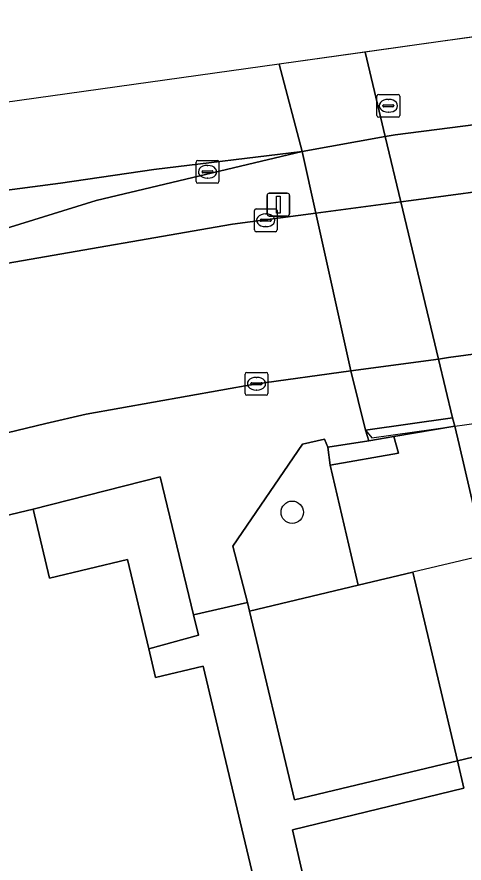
# Model space of a CAD drawing. Extents: x 158031 to 159244, y 380104 to 381214.
# Drawn here: x 158632.96 to 158652.57, y 381122.17 to 381159.24 of the extents above; entities that cross this region are included whole.
import ezdxf

# ---------------------------------------------------------------- set-up
doc = ezdxf.new("R2010")
doc.units = 0
for name, color, linetype in [('IMGEO_Berm_groen', 7, 'Continuous'), ('IMGEO_Berm_open', 7, 'Continuous'), ('IMGEO_Boom', 7, 'Continuous'), ('IMGEO_Dek', 7, 'Continuous'), ('IMGEO_Erf', 7, 'Continuous'), ('IMGEO_Fietspad_open', 7, 'Continuous'), ('IMGEO_Groenvoorziening', 7, 'Continuous'), ('IMGEO_Hek', 7, 'Continuous'), ('IMGEO_Kolk', 7, 'Continuous'), ('IMGEO_Lichtmast', 7, 'Continuous'), ('IMGEO_Muur', 7, 'Continuous'), ('IMGEO_Pand', 7, 'Continuous'), ('IMGEO_Pand_overbouw', 7, 'Continuous'), ('IMGEO_Rijbaan_lokaal_open', 7, 'Continuous'), ('IMGEO_Rijbaan_regionaal_gesloten', 7, 'Continuous'), ('IMGEO_Terreindeel_gesloten', 7, 'Continuous'), ('IMGEO_Terreindeel_open', 7, 'Continuous'), ('IMGEO_Voetpad_open', 7, 'Continuous')]:
    doc.layers.add(name, color=color, linetype=linetype)

msp = doc.modelspace()

# ---------------------------------------------------------------- linework, layer by layer
at = {"layer": 'IMGEO_Berm_groen'}
msp.add_lwpolyline([(158629.287, 381147.584), (158632.487, 381148.438), (158642.407, 381150.154), (158646.065, 381150.64), (158645.463, 381153.341), (158636.433, 381151.194), (158632.24, 381149.895)], dxfattribs=at)
at = {"layer": 'IMGEO_Berm_open'}
msp.add_lwpolyline([(158660.298, 381155.354), (158656.691, 381154.95), (158654.35, 381154.692), (158649.553, 381154.078), (158649.108, 381154.003), (158645.463, 381153.341), (158646.065, 381150.64), (158649.795, 381151.135), (158650.243, 381151.195), (158655.032, 381151.831), (158657.361, 381152.14), (158660.9, 381152.634)], close=True, dxfattribs=at)
at = {"layer": 'IMGEO_Boom'}
msp.add_circle((158645.032, 381137.536), 0.489, dxfattribs=at)
at = {"layer": 'IMGEO_Dek'}
msp.add_lwpolyline([(158659.254, 381159.237), (158651.531, 381158.158), (158644.464, 381157.171), (158645.463, 381153.341), (158646.065, 381150.64), (158647.605, 381143.727), (158648.245, 381141.131), (158648.525, 381140.794), (158649.465, 381140.932), (158652.167, 381141.311), (158652.595, 381141.371), (158663.066, 381142.838), (158662.986, 381143.199), (158662.421, 381145.756), (158660.9, 381152.634), (158660.298, 381155.354)], close=True, dxfattribs=at)
at = {"layer": 'IMGEO_Erf'}
for points in [[(158639.239, 381139.095), (158633.67, 381137.679), (158634.392, 381134.652), (158637.803, 381135.465), (158638.737, 381131.547), (158640.926, 381132.147), (158640.707, 381133.047)], [(158649.956, 381099.453), (158648.16, 381098.984), (158646.199, 381107.111), (158648.716, 381107.638), (158645.048, 381123.62), (158652.56, 381125.45), (158652.278, 381126.645), (158645.129, 381124.941), (158643.16, 381133.203), (158643.063, 381133.582), (158640.707, 381133.047), (158640.926, 381132.147), (158638.737, 381131.547), (158639.036, 381130.293), (158641.122, 381130.79), (158646.229, 381109.362), (158643.793, 381108.782), (158646.294, 381098.289), (158642.351, 381097.35), (158643.08, 381094.288), (158649.46, 381095.809), (158650.797, 381096.127)]]:
    msp.add_lwpolyline(points, close=True, dxfattribs=at)
at = {"layer": 'IMGEO_Fietspad_open'}
msp.add_lwpolyline([(158653.459, 381158.427), (158651.531, 381158.158), (158648.233, 381157.697), (158649.108, 381154.003), (158649.795, 381151.135), (158651.444, 381144.249), (158652.063, 381141.667), (158652.167, 381141.311), (158652.355, 381140.507), (158653.482, 381135.663), (158655.403, 381127.39), (158656.665, 381122.001)], dxfattribs=at)
at = {"layer": 'IMGEO_Groenvoorziening'}
msp.add_lwpolyline([(158647.93, 381134.34), (158646.695, 381139.602), (158646.597, 381140.39), (158646.453, 381140.733), (158645.488, 381140.519), (158642.432, 381136.055), (158643.063, 381133.582), (158643.16, 381133.203)], close=True, dxfattribs=at)
msp.add_lwpolyline([(158656.665, 381122.001), (158655.403, 381127.39), (158652.278, 381126.645), (158652.56, 381125.45), (158645.048, 381123.62), (158648.716, 381107.638), (158646.199, 381107.111), (158648.16, 381098.984), (158649.956, 381099.453), (158650.797, 381096.127), (158651.181, 381096.219)], dxfattribs=at)
at = {"layer": 'IMGEO_Hek'}
msp.add_lwpolyline([(158649.485, 381140.857), (158652.167, 381141.311), (158652.595, 381141.371), (158657.331, 381142.034), (158659.692, 381142.365), (158661.977, 381142.685)], dxfattribs=at)
at = {"layer": 'IMGEO_Kolk'}
for p, q in [((158648.75, 381154.918), (158648.75, 381155.77)), ((158648.825, 381155.844), (158649.677, 381155.844)), ((158649.238, 381155.624), (158649.263, 381155.624)), ((158649.751, 381155.77), (158649.751, 381154.918)), ((158649.009, 381155.338), (158649.009, 381155.35)), ((158649.447, 381155.301), (158649.049, 381155.301)), ((158649.052, 381155.387), (158649.45, 381155.387)), ((158649.493, 381155.35), (158649.493, 381155.338)), ((158649.261, 381155.064), (158649.236, 381155.064)), ((158649.677, 381154.844), (158648.825, 381154.844)), ((158640.815, 381152.025), (158640.815, 381152.877)), ((158640.89, 381152.951), (158641.742, 381152.951)), ((158641.303, 381152.731), (158641.328, 381152.731)), ((158641.816, 381152.877), (158641.816, 381152.025)), ((158641.074, 381152.445), (158641.074, 381152.457)), ((158641.512, 381152.408), (158641.114, 381152.408)), ((158641.117, 381152.494), (158641.515, 381152.494)), ((158641.558, 381152.457), (158641.558, 381152.445)), ((158641.742, 381151.951), (158640.89, 381151.951)), ((158641.326, 381152.171), (158641.301, 381152.171)), ((158643.445, 381150.829), (158644.297, 381150.829)), ((158643.37, 381149.903), (158643.37, 381150.755)), ((158643.858, 381150.609), (158643.883, 381150.609)), ((158644.371, 381150.755), (158644.371, 381149.903)), ((158643.629, 381150.323), (158643.629, 381150.335)), ((158644.067, 381150.286), (158643.669, 381150.286)), ((158643.672, 381150.372), (158644.07, 381150.372)), ((158644.113, 381150.335), (158644.113, 381150.323)), ((158644.297, 381149.829), (158643.445, 381149.829)), ((158643.881, 381150.049), (158643.856, 381150.049)), ((158642.964, 381142.74), (158642.964, 381143.592)), ((158643.039, 381143.666), (158643.891, 381143.666)), ((158643.452, 381143.446), (158643.477, 381143.446)), ((158643.965, 381143.592), (158643.965, 381142.74)), ((158643.223, 381143.16), (158643.223, 381143.172)), ((158643.661, 381143.123), (158643.263, 381143.123)), ((158643.266, 381143.209), (158643.664, 381143.209)), ((158643.707, 381143.172), (158643.707, 381143.16)), ((158643.891, 381142.666), (158643.039, 381142.666)), ((158643.475, 381142.886), (158643.45, 381142.886))]:
    msp.add_line(p, q, dxfattribs=at)
for points in [[(158648.75, 381154.918), (158648.75, 381155.77)], [(158648.825, 381155.844), (158649.677, 381155.844)], [(158649.751, 381155.77), (158649.751, 381154.918)], [(158649.677, 381154.844), (158648.825, 381154.844)], [(158640.815, 381152.025), (158640.815, 381152.877)], [(158640.89, 381152.951), (158641.742, 381152.951)], [(158641.816, 381152.877), (158641.816, 381152.025)], [(158641.742, 381151.951), (158640.89, 381151.951)], [(158643.445, 381150.829), (158644.297, 381150.829)], [(158643.37, 381149.903), (158643.37, 381150.755)], [(158644.371, 381150.755), (158644.371, 381149.903)], [(158644.297, 381149.829), (158643.445, 381149.829)], [(158642.964, 381142.74), (158642.964, 381143.592)], [(158643.039, 381143.666), (158643.891, 381143.666)], [(158643.965, 381143.592), (158643.965, 381142.74)], [(158643.891, 381142.666), (158643.039, 381142.666)]]:
    msp.add_lwpolyline(points, dxfattribs=at)
for centre, radius, start, end in [((158648.827, 381155.768), 0.0765, 91.552, 178.448), ((158648.827, 381155.768), 0.0765, 91.552, 178.448), ((158649.675, 381155.768), 0.0765, 1.552, 88.448), ((158649.675, 381155.768), 0.0765, 1.552, 88.448), ((158649.049, 381155.347), 0.0403, 85.8775, 175.7526), ((158649.046, 381155.337), 0.0366, 178.938, 274.7102), ((158649.45, 381155.344), 0.043, 264.8664, 352.4533), ((158649.454, 381155.349), 0.0386, 1.7309, 96.639), ((158648.827, 381154.92), 0.0765, 181.552, 268.448), ((158648.827, 381154.92), 0.0765, 181.552, 268.448), ((158649.675, 381154.92), 0.0765, 271.552, 358.448), ((158649.675, 381154.92), 0.0765, 271.552, 358.448), ((158640.892, 381152.875), 0.0765, 91.552, 178.448), ((158640.892, 381152.875), 0.0765, 91.552, 178.448), ((158641.74, 381152.875), 0.0765, 1.552, 88.448), ((158641.74, 381152.875), 0.0765, 1.552, 88.448), ((158641.114, 381152.454), 0.0403, 85.8775, 175.7526), ((158641.111, 381152.444), 0.0366, 178.938, 274.7102), ((158641.515, 381152.451), 0.043, 264.8664, 352.4533), ((158641.519, 381152.456), 0.0386, 1.7309, 96.639), ((158640.892, 381152.027), 0.0765, 181.552, 268.448), ((158640.892, 381152.027), 0.0765, 181.552, 268.448), ((158641.74, 381152.027), 0.0765, 271.552, 358.448), ((158641.74, 381152.027), 0.0765, 271.552, 358.448), ((158643.447, 381150.753), 0.0765, 91.552, 178.448), ((158643.447, 381150.753), 0.0765, 91.552, 178.448), ((158644.295, 381150.753), 0.0765, 1.552, 88.448), ((158644.295, 381150.753), 0.0765, 1.552, 88.448), ((158643.669, 381150.332), 0.0403, 85.8775, 175.7526), ((158643.666, 381150.322), 0.0366, 178.938, 274.7102), ((158644.07, 381150.329), 0.043, 264.8664, 352.4533), ((158644.074, 381150.334), 0.0386, 1.7309, 96.639), ((158643.447, 381149.905), 0.0765, 181.552, 268.448), ((158643.447, 381149.905), 0.0765, 181.552, 268.448), ((158644.295, 381149.905), 0.0765, 271.552, 358.448), ((158644.295, 381149.905), 0.0765, 271.552, 358.448), ((158643.041, 381143.59), 0.0765, 91.552, 178.448), ((158643.041, 381143.59), 0.0765, 91.552, 178.448), ((158643.889, 381143.59), 0.0765, 1.552, 88.448), ((158643.889, 381143.59), 0.0765, 1.552, 88.448), ((158643.263, 381143.169), 0.0403, 85.8775, 175.7526), ((158643.26, 381143.159), 0.0366, 178.938, 274.7102), ((158643.664, 381143.166), 0.043, 264.8664, 352.4533), ((158643.668, 381143.171), 0.0386, 1.7309, 96.639), ((158643.041, 381142.742), 0.0765, 181.552, 268.448), ((158643.041, 381142.742), 0.0765, 181.552, 268.448), ((158643.889, 381142.742), 0.0765, 271.552, 358.448), ((158643.889, 381142.742), 0.0765, 271.552, 358.448)]:
    msp.add_arc(centre, radius, start, end, dxfattribs=at)
for centre, major_axis, ratio, start_param, end_param in [((158649.237, 381155.344), (-0.387, 0.002), 0.722429, 4.712389, 7.853982), ((158649.262, 381155.344), (-0.39, 0.002), 0.717154, 1.570796, 4.712389), ((158641.302, 381152.451), (-0.387, 0.002), 0.722429, 4.712389, 7.853982), ((158641.327, 381152.451), (-0.39, 0.002), 0.717154, 1.570796, 4.712389), ((158643.857, 381150.329), (-0.387, 0.002), 0.722429, 4.712389, 7.853982), ((158643.882, 381150.329), (-0.39, 0.002), 0.717154, 1.570796, 4.712389), ((158643.451, 381143.166), (-0.387, 0.002), 0.722429, 4.712389, 7.853982), ((158643.476, 381143.166), (-0.39, 0.002), 0.717154, 1.570796, 4.712389)]:
    msp.add_ellipse(centre, major_axis=major_axis, ratio=ratio, start_param=start_param, end_param=end_param, dxfattribs=at)
at = {"layer": 'IMGEO_Lichtmast'}
for p, q in [((158643.926, 381150.615), (158643.926, 381151.415)), ((158643.926, 381151.415), (158643.926, 381150.615)), ((158644.026, 381151.515), (158644.816, 381151.515)), ((158644.816, 381151.515), (158644.026, 381151.515)), ((158644.916, 381151.415), (158644.916, 381150.615)), ((158644.916, 381150.615), (158644.916, 381151.415)), ((158644.816, 381150.515), (158644.026, 381150.515)), ((158644.026, 381150.515), (158644.816, 381150.515))]:
    msp.add_line(p, q, dxfattribs=at)
msp.add_lwpolyline([(158644.346, 381151.39), (158644.496, 381151.39), (158644.496, 381150.64), (158644.346, 381150.64), (158644.346, 381151.39)], dxfattribs=at)
for centre, start, end in [((158644.026, 381151.415), 90, 180), ((158644.026, 381151.415), 90, 180), ((158644.816, 381151.415), 0, 90), ((158644.816, 381151.415), 360, 90), ((158644.026, 381150.615), 180, 270), ((158644.026, 381150.615), 180, 270), ((158644.816, 381150.615), 270, 0), ((158644.816, 381150.615), 270, 0)]:
    msp.add_arc(centre, 0.1, start, end, dxfattribs=at)
at = {"layer": 'IMGEO_Muur'}
for points in [[(158652.167, 381141.311), (158652.063, 381141.667), (158648.245, 381141.131), (158648.393, 381140.67), (158649.485, 381140.857)], [(158649.485, 381140.857), (158648.393, 381140.67), (158646.597, 381140.39), (158646.695, 381139.602), (158649.689, 381140.121)]]:
    msp.add_lwpolyline(points, close=True, dxfattribs=at)
at = {"layer": 'IMGEO_Pand'}
msp.add_lwpolyline([(158649.91, 381092.506), (158650.231, 381092.583), (158649.46, 381095.809), (158643.08, 381094.288), (158642.351, 381097.35), (158646.294, 381098.289), (158643.793, 381108.782), (158646.229, 381109.362), (158641.122, 381130.79), (158639.036, 381130.293), (158638.737, 381131.547), (158637.803, 381135.465), (158634.392, 381134.652), (158633.67, 381137.679), (158625.876, 381135.822)], dxfattribs=at)
msp.add_lwpolyline([(158650.326, 381134.911), (158647.93, 381134.34), (158643.16, 381133.203), (158645.129, 381124.941), (158652.278, 381126.645)], close=True, dxfattribs=at)
at = {"layer": 'IMGEO_Pand_overbouw'}
msp.add_lwpolyline([(158652.278, 381126.645), (158655.403, 381127.39), (158655.84, 381127.494), (158660.489, 381128.602), (158664.424, 381129.54), (158662.749, 381136.934), (158661.048, 381136.599), (158660.861, 381137.422), (158658.611, 381136.885), (158653.912, 381135.766), (158653.482, 381135.663), (158650.326, 381134.911)], close=True, dxfattribs=at)
at = {"layer": 'IMGEO_Rijbaan_lokaal_open'}
msp.add_lwpolyline([(158660.9, 381152.634), (158657.361, 381152.14), (158655.032, 381151.831), (158650.243, 381151.195), (158649.795, 381151.135), (158646.065, 381150.64), (158647.605, 381143.727), (158651.444, 381144.249), (158651.892, 381144.31), (158656.67, 381144.964), (158658.996, 381145.283), (158662.421, 381145.756)], close=True, dxfattribs=at)
msp.add_lwpolyline([(158629.489, 381140.282), (158634.228, 381141.419), (158635.993, 381141.836), (158643.379, 381143.155), (158647.605, 381143.727), (158646.065, 381150.64), (158642.407, 381150.154), (158632.487, 381148.438)], dxfattribs=at)
at = {"layer": 'IMGEO_Rijbaan_regionaal_gesloten'}
for points in [[(158659.254, 381159.237), (158651.531, 381158.158), (158644.464, 381157.171), (158645.463, 381153.341), (158649.108, 381154.003), (158649.553, 381154.078), (158654.35, 381154.692), (158656.691, 381154.95), (158660.298, 381155.354), (158659.254, 381159.237)], [(158564.605, 381146.012), (158564.629, 381145.818), (158565.089, 381142.184), (158580.025, 381144.281), (158584.045, 381144.912), (158588.083, 381145.408), (158592.105, 381146.025), (158596.145, 381146.511), (158600.263, 381147.137), (158604.381, 381147.763), (158608.514, 381148.277), (158612.413, 381148.761), (158616.514, 381149.387), (158620.614, 381150.012), (158624.729, 381150.529), (158628.827, 381151.172), (158634.872, 381151.953), (158638.96, 381152.551), (158645.463, 381153.341), (158644.464, 381157.171), (158564.605, 381146.012)], [(158632.24, 381149.895), (158636.433, 381151.194), (158645.463, 381153.341), (158638.96, 381152.551), (158634.872, 381151.953), (158628.827, 381151.172), (158624.729, 381150.529), (158620.614, 381150.012), (158616.514, 381149.387), (158612.413, 381148.761), (158608.514, 381148.277), (158604.381, 381147.763), (158600.263, 381147.137), (158596.145, 381146.511), (158592.105, 381146.025), (158588.083, 381145.408), (158584.045, 381144.912), (158580.025, 381144.281), (158565.089, 381142.184), (158565.451, 381139.318), (158566.328, 381139.441), (158569.005, 381139.818), (158586.564, 381142.257), (158599.383, 381144.051)]]:
    msp.add_lwpolyline(points, dxfattribs=at)
at = {"layer": 'IMGEO_Terreindeel_gesloten'}
msp.add_lwpolyline([(158653.482, 381135.663), (158652.355, 381140.507), (158652.167, 381141.311), (158649.485, 381140.857), (158649.689, 381140.121), (158646.695, 381139.602), (158647.93, 381134.34), (158650.326, 381134.911), (158652.278, 381126.645), (158655.403, 381127.39)], close=True, dxfattribs=at)
at = {"layer": 'IMGEO_Terreindeel_open'}
msp.add_lwpolyline([(158648.233, 381157.697), (158644.464, 381157.171), (158645.463, 381153.341), (158646.065, 381150.64), (158647.605, 381143.727), (158648.245, 381141.131), (158652.063, 381141.667), (158651.444, 381144.249), (158649.795, 381151.135), (158649.108, 381154.003)], close=True, dxfattribs=at)
at = {"layer": 'IMGEO_Voetpad_open'}
msp.add_lwpolyline([(158662.421, 381145.756), (158658.996, 381145.283), (158656.67, 381144.964), (158651.892, 381144.31), (158651.444, 381144.249), (158647.605, 381143.727), (158648.245, 381141.131), (158648.393, 381140.67), (158649.485, 381140.857), (158652.167, 381141.311), (158652.595, 381141.371), (158657.331, 381142.034), (158659.692, 381142.365), (158661.977, 381142.685), (158663.066, 381142.838), (158662.986, 381143.199)], close=True, dxfattribs=at)
msp.add_lwpolyline([(158625.876, 381135.822), (158633.67, 381137.679), (158639.239, 381139.095), (158640.707, 381133.047), (158643.063, 381133.582), (158642.432, 381136.055), (158645.488, 381140.519), (158646.453, 381140.733), (158646.597, 381140.39), (158648.393, 381140.67), (158648.245, 381141.131), (158647.605, 381143.727), (158643.379, 381143.155), (158635.993, 381141.836), (158634.228, 381141.419), (158629.489, 381140.282)], dxfattribs=at)

doc.saveas('drawing.dxf')
